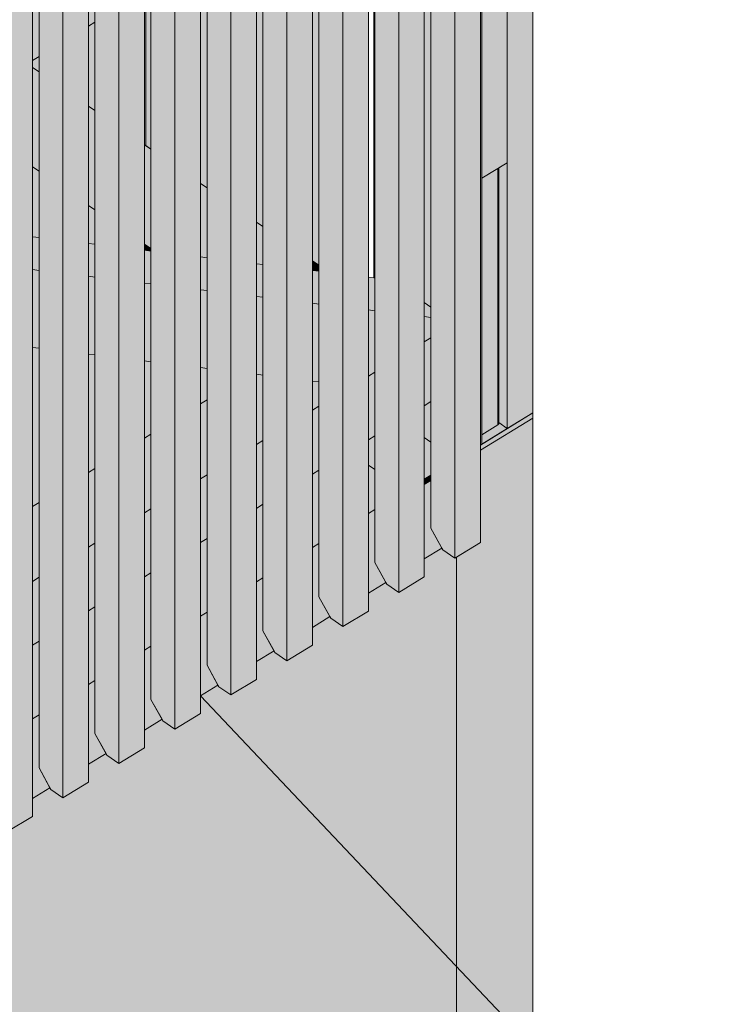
# Model space of a CAD drawing. Header units: millimetres. Extents: x 0 to 1517, y -116 to 725.
# Tile 264 of 501: x 931 to 941, y 585 to 599. Entities that reach past the tile are written whole.
import ezdxf

# ---------------------------------------------------------------- set-up
doc = ezdxf.new("R2010")
doc.units = ezdxf.units.MM
doc.layers.add('Ech.1_100', color=7, linetype='Continuous')
doc.styles.add('tahoma-', font='txt', dxfattribs={"height": 1})
doc.dimstyles.new('ISO-25', dxfattribs={"dimtxt": 2.5, "dimasz": 2.5, "dimexe": 1.25, "dimexo": 0.625, "dimtad": 1, "dimtxsty": 'Standard', "dimcen": 2.5, "dimadec": 0, "dimazin": 0, "dimtfac": 1, "dimtmove": 0, "dimatfit": 3, "dimfxl": 1, "dimarcsym": 0})

# ---------------------------------------------------------------- blocks, each defined once
blk = doc.blocks.new('cw-line-extremity4')
at = {"linetype": 'Continuous', "lineweight": 5}
h = blk.add_hatch(color=0, dxfattribs=at)
edge = h.paths.add_edge_path()
edge.add_arc((0, 0), 0.5, 0, 360)

msp = doc.modelspace()

# ---------------------------------------------------------------- hatches: boundary and pattern name
at = {"layer": 'Ech.1_100', "linetype": 'Continuous', "lineweight": 5, "true_color": 0xeaddd7, "transparency": 33554687}
for points in [[(937.718, 605.313), (937.353, 605.09), (937.353, 591.126), (937.718, 591.349), (937.718, 605.313)], [(937.182, 591.245), (937.353, 591.126), (937.353, 605.09), (937.011, 604.482), (937.011, 591.553), (937.182, 591.245)], [(936.916, 604.823), (936.552, 604.601), (936.552, 590.637), (936.916, 590.859), (936.916, 604.823)], [(936.381, 590.755), (936.552, 590.637), (936.552, 604.601), (936.21, 603.992), (936.21, 591.064), (936.381, 590.755)], [(935.751, 590.147), (936.115, 590.37), (936.115, 604.334), (935.751, 604.111), (935.751, 590.147)], [(935.58, 590.266), (935.751, 590.147), (935.751, 604.111), (935.408, 603.503), (935.408, 590.574), (935.58, 590.266)], [(935.314, 603.844), (934.95, 603.622), (934.95, 589.658), (935.314, 589.881), (935.314, 603.844)], [(934.778, 589.776), (934.95, 589.658), (934.95, 603.622), (934.607, 603.014), (934.607, 590.085), (934.778, 589.776)], [(934.148, 589.169), (934.512, 589.391), (934.512, 603.355), (934.148, 603.133), (934.148, 589.169)], [(933.977, 589.287), (934.148, 589.169), (934.148, 603.133), (933.806, 602.524), (933.806, 589.595), (933.977, 589.287)], [(933.347, 588.679), (933.711, 588.902), (933.711, 602.866), (933.347, 602.643), (933.347, 588.679)], [(933.176, 588.798), (933.347, 588.679), (933.347, 602.643), (933.004, 602.035), (933.004, 589.106), (933.176, 588.798)], [(932.91, 602.376), (932.546, 602.154), (932.546, 588.19), (932.91, 588.412), (932.91, 602.376)], [(932.374, 588.308), (932.546, 588.19), (932.546, 602.154), (932.203, 601.545), (932.203, 588.616), (932.374, 588.308)], [(932.109, 601.887), (931.744, 601.664), (931.744, 587.7), (932.109, 587.923), (932.109, 601.887)], [(931.573, 587.819), (931.744, 587.7), (931.744, 601.664), (931.402, 601.056), (931.402, 588.127), (931.573, 587.819)], [(930.943, 587.211), (931.307, 587.433), (931.307, 601.397), (930.943, 601.175), (930.943, 587.211)], [(936.195, 595.136), (936.21, 595.134), (936.21, 601.24), (936.195, 601.232), (936.195, 595.136)], [(935.408, 600.751), (935.314, 600.693), (935.314, 595.381), (935.408, 595.316), (935.408, 600.751)], [(934.607, 600.261), (934.512, 600.204), (934.512, 595.934), (934.607, 595.869), (934.607, 600.261)], [(933.806, 599.772), (933.711, 599.714), (933.711, 596.488), (933.806, 596.422), (933.806, 599.772)], [(932.93, 599.237), (932.91, 599.225), (932.91, 597.041), (932.93, 597.027), (932.93, 599.237)], [(933.004, 599.283), (932.93, 599.237), (932.93, 597.027), (933.004, 596.976), (933.004, 599.283)], [(932.203, 598.793), (932.109, 598.735), (932.109, 597.594), (932.203, 597.529), (932.203, 598.793)], [(931.402, 598.304), (931.307, 598.246), (931.307, 598.147), (931.402, 598.082), (931.402, 598.304)]]:
    msp.add_hatch(color=254, dxfattribs=at).paths.add_polyline_path(points)
at = {"layer": 'Ech.1_100', "linetype": 'Continuous', "lineweight": 5, "true_color": 0xe0c8b3, "transparency": 33554687}
for points in [[(937.011, 601.73), (936.916, 601.672), (936.916, 594.784), (937.011, 594.718), (937.011, 601.73)], [(937.718, 592.745), (937.739, 592.758), (937.739, 601.567), (937.718, 601.582), (937.718, 592.745)], [(938.103, 592.981), (938.468, 593.203), (938.468, 601.064), (938.103, 601.315), (938.103, 592.981)], [(938.103, 596.783), (937.982, 596.709), (937.982, 593.065), (938.103, 592.981), (938.103, 596.783)], [(937.011, 593.365), (936.916, 593.307), (936.916, 592.853), (937.011, 592.787), (937.011, 593.365)]]:
    msp.add_hatch(color=9, dxfattribs=at).paths.add_polyline_path(points)
at = {"layer": 'Ech.1_100', "linetype": 'Continuous', "lineweight": 5, "true_color": 0xf7d1b3, "transparency": 33554687}
msp.add_hatch(color=254, dxfattribs=at).paths.add_polyline_path([(937.739, 596.56), (938.103, 596.783), (938.103, 601.315), (937.739, 601.567), (937.739, 596.56)])
at = {"layer": 'Ech.1_100', "linetype": 'Continuous', "lineweight": 5, "true_color": 0xe3bbbb, "transparency": 33554687}
for points in [[(932.203, 599.706), (932.109, 599.648), (932.109, 598.735), (932.203, 598.793), (932.203, 599.706)], [(931.402, 599.216), (931.307, 599.159), (931.307, 598.246), (931.402, 598.304), (931.402, 599.216)], [(937.011, 594.277), (936.916, 594.22), (936.916, 593.307), (937.011, 593.365), (937.011, 594.277)], [(934.607, 593.744), (934.512, 593.756), (934.512, 592.751), (934.607, 592.809), (934.607, 593.744)], [(936.115, 592.818), (936.21, 592.876), (936.21, 593.788), (936.115, 593.73), (936.115, 592.818)], [(935.408, 593.648), (935.314, 593.659), (935.314, 593.241), (935.408, 593.299), (935.408, 593.648)], [(933.711, 592.262), (933.806, 592.32), (933.806, 593.39), (933.711, 593.332), (933.711, 592.262)], [(935.314, 592.328), (935.408, 592.386), (935.408, 593.299), (935.314, 593.241), (935.314, 592.328)], [(932.91, 591.773), (933.004, 591.83), (933.004, 592.9), (932.91, 592.842), (932.91, 591.773)], [(934.512, 591.839), (934.607, 591.897), (934.607, 592.809), (934.512, 592.751), (934.512, 591.839)], [(932.109, 591.283), (932.203, 591.341), (932.203, 592.411), (932.109, 592.353), (932.109, 591.283)], [(933.806, 592.32), (933.711, 592.262), (933.711, 591.35), (933.806, 591.407), (933.806, 592.32)], [(931.307, 590.794), (931.402, 590.852), (931.402, 591.921), (931.307, 591.864), (931.307, 590.794)], [(933.004, 591.83), (932.91, 591.773), (932.91, 590.86), (933.004, 590.918), (933.004, 591.83)], [(932.109, 590.371), (932.203, 590.428), (932.203, 591.341), (932.109, 591.283), (932.109, 590.371)], [(931.402, 590.852), (931.307, 590.794), (931.307, 589.881), (931.402, 589.939), (931.402, 590.852)]]:
    msp.add_hatch(color=9, dxfattribs=at).paths.add_polyline_path(points)
at = {"layer": 'Ech.1_100', "linetype": 'Continuous', "lineweight": 5, "true_color": 0xdcdcdc, "transparency": 33554687}
for points in [[(931.402, 598.082), (931.307, 598.147), (931.307, 596.726), (931.402, 596.66), (931.402, 598.082)], [(932.109, 596.172), (932.203, 596.107), (932.203, 597.529), (932.109, 597.594), (932.109, 596.172)], [(932.91, 595.619), (933.004, 595.554), (933.004, 596.976), (932.91, 597.041), (932.91, 595.619)], [(931.307, 595.724), (931.402, 595.712), (931.402, 596.66), (931.307, 596.726), (931.307, 595.724)], [(933.711, 595.435), (933.806, 595.423), (933.806, 596.422), (933.711, 596.488), (933.711, 595.435)], [(932.109, 595.627), (932.203, 595.616), (932.203, 596.107), (932.109, 596.172), (932.109, 595.627)], [(934.512, 595.338), (934.607, 595.327), (934.607, 595.869), (934.512, 595.934), (934.512, 595.338)], [(932.91, 595.531), (933.004, 595.52), (933.004, 595.554), (932.91, 595.619), (932.91, 595.531)], [(935.314, 595.242), (935.408, 595.231), (935.408, 595.316), (935.314, 595.381), (935.314, 595.242)], [(938.468, 593.127), (937.718, 592.669), (937.718, 591.349), (937.375, 591.14), (937.375, 564.557), (938.468, 565.225), (938.468, 593.127)], [(936.115, 591.766), (936.21, 591.824), (936.21, 592.393), (936.115, 592.458), (936.115, 591.766)], [(935.314, 591.277), (935.408, 591.335), (935.408, 592.386), (935.314, 592.328), (935.314, 591.277)], [(937.011, 592.237), (936.916, 592.18), (936.916, 591.115), (937.169, 591.269), (937.011, 591.553), (937.011, 592.237)], [(934.607, 591.897), (934.512, 591.839), (934.512, 590.787), (934.607, 590.845), (934.607, 591.897)], [(936.115, 590.626), (936.367, 590.78), (936.21, 591.064), (936.21, 591.824), (936.115, 591.766), (936.115, 590.626)], [(933.711, 590.298), (933.806, 590.356), (933.806, 591.407), (933.711, 591.35), (933.711, 590.298)], [(935.408, 591.335), (935.314, 591.277), (935.314, 590.136), (935.566, 590.29), (935.408, 590.574), (935.408, 591.335)], [(933.004, 590.918), (932.91, 590.86), (932.91, 589.809), (933.004, 589.866), (933.004, 590.918)], [(934.607, 590.845), (934.512, 590.787), (934.512, 589.647), (934.765, 589.801), (934.607, 590.085), (934.607, 590.845)], [(932.203, 590.428), (932.109, 590.371), (932.109, 589.319), (932.203, 589.377), (932.203, 590.428)], [(933.806, 590.356), (933.711, 590.298), (933.711, 589.157), (933.963, 589.311), (933.806, 589.595), (933.806, 590.356)], [(931.402, 589.939), (931.307, 589.881), (931.307, 588.83), (931.402, 588.887), (931.402, 589.939)], [(932.91, 588.668), (933.162, 588.822), (933.004, 589.106), (933.004, 589.866), (932.91, 589.809), (932.91, 588.668)], [(932.109, 588.179), (932.361, 588.333), (932.203, 588.616), (932.203, 589.377), (932.109, 589.319), (932.109, 588.179)], [(931.307, 587.689), (931.559, 587.843), (931.402, 588.127), (931.402, 588.887), (931.307, 588.83), (931.307, 587.689)]]:
    msp.add_hatch(color=254, dxfattribs=at).paths.add_polyline_path(points)
at = {"layer": 'Ech.1_100', "linetype": 'Continuous', "lineweight": 5, "true_color": 0xb3d6f7, "transparency": 33554687}
for points in [[(937.739, 592.892), (937.968, 593.032), (937.968, 596.7), (937.739, 596.56), (937.739, 592.892)], [(937.982, 596.709), (937.968, 596.7), (937.968, 593.032), (937.97, 593.033), (937.973, 593.035), (937.975, 593.037), (937.977, 593.039), (937.978, 593.041), (937.979, 593.043), (937.981, 593.045), (937.981, 593.048), (937.982, 593.05), (937.982, 593.052), (937.982, 593.053), (937.982, 596.709)], [(938.468, 593.203), (937.718, 592.745), (937.718, 592.669), (938.468, 593.127), (938.468, 593.203)], [(937.968, 593.032), (937.739, 592.892), (937.739, 592.758), (938.103, 592.981), (937.982, 593.065), (937.982, 593.053), (937.982, 593.052), (937.982, 593.05), (937.981, 593.048), (937.981, 593.045), (937.979, 593.043), (937.978, 593.041), (937.977, 593.039), (937.975, 593.037), (937.973, 593.035), (937.97, 593.033), (937.968, 593.032)], [(936.21, 592.876), (936.115, 592.818), (936.115, 592.458), (936.21, 592.393), (936.21, 592.876)], [(936.916, 592.256), (937.011, 592.313), (937.011, 592.787), (936.916, 592.853), (936.916, 592.256)], [(936.916, 592.18), (937.011, 592.237), (937.011, 592.313), (936.916, 592.256), (936.916, 592.18)]]:
    msp.add_hatch(color=254, dxfattribs=at).paths.add_polyline_path(points)
at = {"layer": 'Ech.1_100', "linetype": 'Continuous', "lineweight": 5, "true_color": 0xe0d9d1, "transparency": 33554687}
for points in [[(931.307, 595.255), (931.402, 595.243), (931.402, 595.712), (931.307, 595.724), (931.307, 595.255)], [(932.203, 595.616), (932.109, 595.627), (932.109, 595.158), (932.203, 595.147), (932.203, 595.616)], [(932.91, 595.062), (933.004, 595.051), (933.004, 595.52), (932.91, 595.531), (932.91, 595.062)], [(933.711, 594.966), (933.806, 594.954), (933.806, 595.423), (933.711, 595.435), (933.711, 594.966)], [(931.402, 595.243), (931.307, 595.255), (931.307, 594.141), (931.402, 594.129), (931.402, 595.243)], [(934.512, 594.869), (934.607, 594.858), (934.607, 595.327), (934.512, 595.338), (934.512, 594.869)], [(935.408, 595.231), (935.314, 595.242), (935.314, 594.773), (935.408, 594.762), (935.408, 595.231)], [(932.109, 594.044), (932.203, 594.033), (932.203, 595.147), (932.109, 595.158), (932.109, 594.044)], [(936.21, 595.134), (936.115, 595.146), (936.115, 594.677), (936.21, 594.666), (936.21, 595.134)], [(933.004, 595.051), (932.91, 595.062), (932.91, 593.948), (933.004, 593.937), (933.004, 595.051)], [(933.806, 594.954), (933.711, 594.966), (933.711, 593.852), (933.806, 593.84), (933.806, 594.954)], [(934.512, 593.756), (934.607, 593.744), (934.607, 594.858), (934.512, 594.869), (934.512, 593.756)], [(935.314, 593.659), (935.408, 593.648), (935.408, 594.762), (935.314, 594.773), (935.314, 593.659)], [(936.21, 594.666), (936.115, 594.677), (936.115, 593.73), (936.21, 593.788), (936.21, 594.666)], [(936.916, 594.581), (937.011, 594.569), (937.011, 594.718), (936.916, 594.784), (936.916, 594.581)], [(937.011, 594.569), (936.916, 594.581), (936.916, 594.22), (937.011, 594.277), (937.011, 594.569)]]:
    msp.add_hatch(color=254, dxfattribs=at).paths.add_polyline_path(points)
at = {"layer": 'Ech.1_100', "linetype": 'Continuous', "lineweight": 5, "true_color": 0xf8f8f8, "transparency": 33554687}
for points in [[(931.402, 594.129), (931.307, 594.141), (931.307, 591.864), (931.402, 591.921), (931.402, 594.129)], [(932.203, 594.033), (932.109, 594.044), (932.109, 592.353), (932.203, 592.411), (932.203, 594.033)], [(933.004, 593.937), (932.91, 593.948), (932.91, 592.842), (933.004, 592.9), (933.004, 593.937)], [(933.806, 593.84), (933.711, 593.852), (933.711, 593.332), (933.806, 593.39), (933.806, 593.84)], [(937.375, 591.14), (937.353, 591.126), (937.182, 591.245), (937.169, 591.269), (936.916, 591.115), (936.916, 590.859), (936.552, 590.637), (936.381, 590.755), (936.367, 590.78), (936.115, 590.626), (936.115, 590.37), (935.751, 590.147), (935.58, 590.266), (935.566, 590.29), (935.314, 590.136), (935.314, 589.881), (934.95, 589.658), (934.778, 589.776), (934.765, 589.801), (934.512, 589.647), (934.512, 589.391), (934.148, 589.169), (933.977, 589.287), (933.963, 589.311), (933.711, 589.157), (933.711, 588.902), (933.347, 588.679), (933.176, 588.798), (933.162, 588.822), (932.91, 588.668), (932.91, 588.412), (932.546, 588.19), (932.374, 588.308), (932.361, 588.333), (932.109, 588.179), (932.109, 587.923), (931.744, 587.7), (931.573, 587.819), (931.559, 587.843), (931.307, 587.689), (931.307, 587.433), (930.943, 587.211), (930.772, 587.329), (930.758, 587.354), (930.506, 587.2), (930.506, 586.944), (930.142, 586.722), (929.971, 586.84), (929.957, 586.864), (929.705, 586.71), (929.705, 586.455), (929.341, 586.232), (929.169, 586.35), (929.156, 586.375), (928.903, 586.221), (928.903, 585.965), (928.539, 585.743), (928.368, 585.861), (928.354, 585.885), (928.102, 585.731), (928.102, 585.476), (927.738, 585.253), (927.567, 585.372), (927.553, 585.396), (927.301, 585.242), (927.301, 584.986), (926.937, 584.764), (926.765, 584.882), (926.752, 584.907), (926.5, 584.753), (926.5, 584.497), (926.135, 584.275), (925.964, 584.393), (925.95, 584.417), (925.698, 584.263), (925.698, 584.008), (925.334, 583.785), (925.163, 583.903), (925.149, 583.928), (924.897, 583.774), (924.897, 583.518), (924.533, 583.296), (924.362, 583.414), (924.348, 583.438), (924.096, 583.284), (924.096, 583.029), (923.731, 582.806), (923.56, 582.925), (923.547, 582.949), (923.294, 582.795), (923.294, 582.539), (922.93, 582.317), (922.759, 582.435), (922.745, 582.46), (922.493, 582.306), (922.493, 582.05), (922.129, 581.827), (921.958, 581.946), (921.944, 581.97), (921.692, 581.816), (921.692, 581.56), (921.328, 581.338), (921.156, 581.456), (921.143, 581.481), (920.891, 581.327), (920.891, 581.071), (920.526, 580.849), (920.355, 580.967), (920.341, 580.991), (920.089, 580.837), (920.089, 580.674), (921.213, 579.337), (921.002, 578.962), (920.638, 578.74), (919.386, 579.604), (919.082, 579.966), (918.924, 579.87), (918.752, 579.988), (918.739, 580.013), (918.487, 579.858), (918.487, 579.603), (918.122, 579.38), (917.951, 579.499), (917.938, 579.523), (917.685, 579.369), (917.685, 579.113), (917.321, 578.891), (917.15, 579.009), (917.136, 579.034), (916.884, 578.88), (916.884, 578.624), (916.52, 578.402), (916.349, 578.52), (916.335, 578.544), (916.083, 578.39), (916.083, 578.135), (915.719, 577.912), (915.547, 578.03), (915.534, 578.055), (915.282, 577.901), (915.282, 577.645), (914.917, 577.423), (914.746, 577.541), (914.732, 577.565), (914.48, 577.411), (914.48, 577.156), (914.116, 576.933), (913.945, 577.052), (913.931, 577.076), (913.679, 576.922), (913.679, 576.666), (913.315, 576.444), (913.315, 549.862), (937.375, 564.557), (937.375, 591.14)]]:
    msp.add_hatch(color=7, dxfattribs=at).paths.add_polyline_path(points)

# ---------------------------------------------------------------- linework, layer by layer
at = {"layer": 'Ech.1_100', "color": 7, "linetype": 'Continuous', "lineweight": 5}
for points in [[(937.718, 605.313), (937.353, 605.09), (937.353, 591.126), (937.718, 591.349), (937.718, 605.313)], [(937.182, 591.245), (937.353, 591.126), (937.353, 605.09), (937.011, 604.482), (937.011, 591.553), (937.182, 591.245)], [(936.916, 604.823), (936.552, 604.601), (936.552, 590.637), (936.916, 590.859), (936.916, 604.823)], [(936.381, 590.755), (936.552, 590.637), (936.552, 604.601), (936.21, 603.992), (936.21, 591.064), (936.381, 590.755)], [(935.751, 590.147), (936.115, 590.37), (936.115, 604.334), (935.751, 604.111), (935.751, 590.147)], [(935.58, 590.266), (935.751, 590.147), (935.751, 604.111), (935.408, 603.503), (935.408, 590.574), (935.58, 590.266)], [(935.314, 603.844), (934.95, 603.622), (934.95, 589.658), (935.314, 589.881), (935.314, 603.844)], [(934.778, 589.776), (934.95, 589.658), (934.95, 603.622), (934.607, 603.014), (934.607, 590.085), (934.778, 589.776)], [(934.148, 589.169), (934.512, 589.391), (934.512, 603.355), (934.148, 603.133), (934.148, 589.169)], [(933.977, 589.287), (934.148, 589.169), (934.148, 603.133), (933.806, 602.524), (933.806, 589.595), (933.977, 589.287)], [(933.347, 588.679), (933.711, 588.902), (933.711, 602.866), (933.347, 602.643), (933.347, 588.679)], [(933.176, 588.798), (933.347, 588.679), (933.347, 602.643), (933.004, 602.035), (933.004, 589.106), (933.176, 588.798)], [(932.91, 602.376), (932.546, 602.154), (932.546, 588.19), (932.91, 588.412), (932.91, 602.376)], [(932.374, 588.308), (932.546, 588.19), (932.546, 602.154), (932.203, 601.545), (932.203, 588.616), (932.374, 588.308)], [(932.109, 601.887), (931.744, 601.664), (931.744, 587.7), (932.109, 587.923), (932.109, 601.887)], [(937.011, 601.73), (936.916, 601.672), (936.916, 594.784), (937.011, 594.718), (937.011, 601.73)], [(931.573, 587.819), (931.744, 587.7), (931.744, 601.664), (931.402, 601.056), (931.402, 588.127), (931.573, 587.819)], [(937.718, 592.745), (937.739, 592.758), (937.739, 601.567), (937.718, 601.582), (937.718, 592.745)], [(937.739, 596.56), (938.103, 596.783), (938.103, 601.315), (937.739, 601.567), (937.739, 596.56)], [(930.943, 587.211), (931.307, 587.433), (931.307, 601.397), (930.943, 601.175), (930.943, 587.211)], [(938.103, 592.981), (938.468, 593.203), (938.468, 601.064), (938.103, 601.315), (938.103, 592.981)], [(936.195, 595.136), (936.21, 595.134), (936.21, 601.24), (936.195, 601.232), (936.195, 595.136)], [(935.408, 600.751), (935.314, 600.693), (935.314, 595.381), (935.408, 595.316), (935.408, 600.751)], [(934.607, 600.261), (934.512, 600.204), (934.512, 595.934), (934.607, 595.869), (934.607, 600.261)], [(933.806, 599.772), (933.711, 599.714), (933.711, 596.488), (933.806, 596.422), (933.806, 599.772)], [(932.203, 599.706), (932.109, 599.648), (932.109, 598.735), (932.203, 598.793), (932.203, 599.706)], [(931.402, 599.216), (931.307, 599.159), (931.307, 598.246), (931.402, 598.304), (931.402, 599.216)], [(932.93, 599.237), (932.91, 599.225), (932.91, 597.041), (932.93, 597.027), (932.93, 599.237)], [(933.004, 599.283), (932.93, 599.237), (932.93, 597.027), (933.004, 596.976), (933.004, 599.283)], [(932.203, 598.793), (932.109, 598.735), (932.109, 597.594), (932.203, 597.529), (932.203, 598.793)], [(931.402, 598.304), (931.307, 598.246), (931.307, 598.147), (931.402, 598.082), (931.402, 598.304)], [(931.402, 598.082), (931.307, 598.147), (931.307, 596.726), (931.402, 596.66), (931.402, 598.082)], [(932.109, 596.172), (932.203, 596.107), (932.203, 597.529), (932.109, 597.594), (932.109, 596.172)], [(932.91, 595.619), (933.004, 595.554), (933.004, 596.976), (932.91, 597.041), (932.91, 595.619)], [(938.103, 596.783), (937.982, 596.709), (937.982, 593.065), (938.103, 592.981), (938.103, 596.783)], [(931.307, 595.724), (931.402, 595.712), (931.402, 596.66), (931.307, 596.726), (931.307, 595.724)], [(937.739, 592.892), (937.968, 593.032), (937.968, 596.7), (937.739, 596.56), (937.739, 592.892)], [(937.982, 596.709), (937.968, 596.7), (937.968, 593.032), (937.97, 593.033), (937.973, 593.035), (937.975, 593.037), (937.977, 593.039), (937.978, 593.041), (937.979, 593.043), (937.981, 593.045), (937.981, 593.048), (937.982, 593.05), (937.982, 593.052), (937.982, 593.053), (937.982, 596.709)], [(933.711, 595.435), (933.806, 595.423), (933.806, 596.422), (933.711, 596.488), (933.711, 595.435)], [(932.109, 595.627), (932.203, 595.616), (932.203, 596.107), (932.109, 596.172), (932.109, 595.627)], [(934.512, 595.338), (934.607, 595.327), (934.607, 595.869), (934.512, 595.934), (934.512, 595.338)], [(931.307, 595.255), (931.402, 595.243), (931.402, 595.712), (931.307, 595.724), (931.307, 595.255)], [(932.203, 595.616), (932.109, 595.627), (932.109, 595.158), (932.203, 595.147), (932.203, 595.616)], [(932.91, 595.531), (933.004, 595.52), (933.004, 595.554), (932.91, 595.619), (932.91, 595.531)], [(932.91, 595.062), (933.004, 595.051), (933.004, 595.52), (932.91, 595.531), (932.91, 595.062)], [(933.711, 594.966), (933.806, 594.954), (933.806, 595.423), (933.711, 595.435), (933.711, 594.966)], [(935.314, 595.242), (935.408, 595.231), (935.408, 595.316), (935.314, 595.381), (935.314, 595.242)], [(931.402, 595.243), (931.307, 595.255), (931.307, 594.141), (931.402, 594.129), (931.402, 595.243)], [(934.512, 594.869), (934.607, 594.858), (934.607, 595.327), (934.512, 595.338), (934.512, 594.869)], [(935.408, 595.231), (935.314, 595.242), (935.314, 594.773), (935.408, 594.762), (935.408, 595.231)], [(932.109, 594.044), (932.203, 594.033), (932.203, 595.147), (932.109, 595.158), (932.109, 594.044)], [(936.21, 595.134), (936.115, 595.146), (936.115, 594.677), (936.21, 594.666), (936.21, 595.134)], [(933.004, 595.051), (932.91, 595.062), (932.91, 593.948), (933.004, 593.937), (933.004, 595.051)], [(933.806, 594.954), (933.711, 594.966), (933.711, 593.852), (933.806, 593.84), (933.806, 594.954)], [(934.512, 593.756), (934.607, 593.744), (934.607, 594.858), (934.512, 594.869), (934.512, 593.756)], [(935.314, 593.659), (935.408, 593.648), (935.408, 594.762), (935.314, 594.773), (935.314, 593.659)], [(936.21, 594.666), (936.115, 594.677), (936.115, 593.73), (936.21, 593.788), (936.21, 594.666)], [(936.916, 594.581), (937.011, 594.569), (937.011, 594.718), (936.916, 594.784), (936.916, 594.581)], [(937.011, 594.569), (936.916, 594.581), (936.916, 594.22), (937.011, 594.277), (937.011, 594.569)], [(937.011, 594.277), (936.916, 594.22), (936.916, 593.307), (937.011, 593.365), (937.011, 594.277)], [(931.402, 594.129), (931.307, 594.141), (931.307, 591.864), (931.402, 591.921), (931.402, 594.129)], [(932.203, 594.033), (932.109, 594.044), (932.109, 592.353), (932.203, 592.411), (932.203, 594.033)], [(933.004, 593.937), (932.91, 593.948), (932.91, 592.842), (933.004, 592.9), (933.004, 593.937)], [(933.806, 593.84), (933.711, 593.852), (933.711, 593.332), (933.806, 593.39), (933.806, 593.84)], [(934.607, 593.744), (934.512, 593.756), (934.512, 592.751), (934.607, 592.809), (934.607, 593.744)], [(936.115, 592.818), (936.21, 592.876), (936.21, 593.788), (936.115, 593.73), (936.115, 592.818)], [(935.408, 593.648), (935.314, 593.659), (935.314, 593.241), (935.408, 593.299), (935.408, 593.648)], [(933.711, 592.262), (933.806, 592.32), (933.806, 593.39), (933.711, 593.332), (933.711, 592.262)], [(935.314, 592.328), (935.408, 592.386), (935.408, 593.299), (935.314, 593.241), (935.314, 592.328)], [(937.011, 593.365), (936.916, 593.307), (936.916, 592.853), (937.011, 592.787), (937.011, 593.365)], [(938.468, 593.127), (937.718, 592.669), (937.718, 591.349), (937.375, 591.14), (937.375, 564.557), (938.468, 565.225), (938.468, 593.127)], [(938.468, 593.203), (937.718, 592.745), (937.718, 592.669), (938.468, 593.127), (938.468, 593.203)], [(937.968, 593.032), (937.739, 592.892), (937.739, 592.758), (938.103, 592.981), (937.982, 593.065), (937.982, 593.053), (937.982, 593.052), (937.982, 593.05), (937.981, 593.048), (937.981, 593.045), (937.979, 593.043), (937.978, 593.041), (937.977, 593.039), (937.975, 593.037), (937.973, 593.035), (937.97, 593.033), (937.968, 593.032)], [(932.91, 591.773), (933.004, 591.83), (933.004, 592.9), (932.91, 592.842), (932.91, 591.773)], [(936.21, 592.876), (936.115, 592.818), (936.115, 592.458), (936.21, 592.393), (936.21, 592.876)], [(936.916, 592.256), (937.011, 592.313), (937.011, 592.787), (936.916, 592.853), (936.916, 592.256)], [(934.512, 591.839), (934.607, 591.897), (934.607, 592.809), (934.512, 592.751), (934.512, 591.839)], [(936.115, 591.766), (936.21, 591.824), (936.21, 592.393), (936.115, 592.458), (936.115, 591.766)], [(932.109, 591.283), (932.203, 591.341), (932.203, 592.411), (932.109, 592.353), (932.109, 591.283)], [(933.806, 592.32), (933.711, 592.262), (933.711, 591.35), (933.806, 591.407), (933.806, 592.32)], [(935.314, 591.277), (935.408, 591.335), (935.408, 592.386), (935.314, 592.328), (935.314, 591.277)], [(936.916, 592.18), (937.011, 592.237), (937.011, 592.313), (936.916, 592.256), (936.916, 592.18)], [(937.011, 592.237), (936.916, 592.18), (936.916, 591.115), (937.169, 591.269), (937.011, 591.553), (937.011, 592.237)], [(931.307, 590.794), (931.402, 590.852), (931.402, 591.921), (931.307, 591.864), (931.307, 590.794)], [(934.607, 591.897), (934.512, 591.839), (934.512, 590.787), (934.607, 590.845), (934.607, 591.897)], [(933.004, 591.83), (932.91, 591.773), (932.91, 590.86), (933.004, 590.918), (933.004, 591.83)], [(936.115, 590.626), (936.367, 590.78), (936.21, 591.064), (936.21, 591.824), (936.115, 591.766), (936.115, 590.626)], [(932.109, 590.371), (932.203, 590.428), (932.203, 591.341), (932.109, 591.283), (932.109, 590.371)], [(933.711, 590.298), (933.806, 590.356), (933.806, 591.407), (933.711, 591.35), (933.711, 590.298)], [(935.408, 591.335), (935.314, 591.277), (935.314, 590.136), (935.566, 590.29), (935.408, 590.574), (935.408, 591.335)], [(933.004, 590.918), (932.91, 590.86), (932.91, 589.809), (933.004, 589.866), (933.004, 590.918)], [(931.402, 590.852), (931.307, 590.794), (931.307, 589.881), (931.402, 589.939), (931.402, 590.852)], [(934.607, 590.845), (934.512, 590.787), (934.512, 589.647), (934.765, 589.801), (934.607, 590.085), (934.607, 590.845)], [(932.203, 590.428), (932.109, 590.371), (932.109, 589.319), (932.203, 589.377), (932.203, 590.428)], [(933.806, 590.356), (933.711, 590.298), (933.711, 589.157), (933.963, 589.311), (933.806, 589.595), (933.806, 590.356)], [(931.402, 589.939), (931.307, 589.881), (931.307, 588.83), (931.402, 588.887), (931.402, 589.939)], [(932.91, 588.668), (933.162, 588.822), (933.004, 589.106), (933.004, 589.866), (932.91, 589.809), (932.91, 588.668)], [(932.109, 588.179), (932.361, 588.333), (932.203, 588.616), (932.203, 589.377), (932.109, 589.319), (932.109, 588.179)], [(931.307, 587.689), (931.559, 587.843), (931.402, 588.127), (931.402, 588.887), (931.307, 588.83), (931.307, 587.689)]]:
    msp.add_lwpolyline(points, close=True, dxfattribs=at)
msp.add_lwpolyline([(937.375, 564.557), (937.375, 591.14), (937.375, 591.14), (937.353, 591.126), (937.182, 591.245), (937.169, 591.269), (936.916, 591.115), (936.916, 590.859), (936.552, 590.637), (936.381, 590.755), (936.367, 590.78), (936.115, 590.626), (936.115, 590.37), (935.751, 590.147), (935.58, 590.266), (935.566, 590.29), (935.314, 590.136), (935.314, 589.881), (934.95, 589.658), (934.778, 589.776), (934.765, 589.801), (934.512, 589.647), (934.512, 589.391), (934.148, 589.169), (933.977, 589.287), (933.963, 589.311), (933.711, 589.157), (933.711, 588.902), (933.347, 588.679), (933.176, 588.798), (933.162, 588.822), (932.91, 588.668), (932.91, 588.412), (932.546, 588.19), (932.374, 588.308), (932.361, 588.333), (932.109, 588.179), (932.109, 587.923), (931.744, 587.7), (931.573, 587.819), (931.559, 587.843), (931.307, 587.689), (931.307, 587.433), (930.943, 587.211)], dxfattribs=at)

# ---------------------------------------------------------------- block references
at = {"layer": 'Ech.1_100', "color": 7, "lineweight": 5, "rotation": 313.4377750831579}
msp.add_blockref('cw-line-extremity4', (933.711, 589.157), dxfattribs=at)

# ---------------------------------------------------------------- leaders
at = {"layer": 'Ech.1_100', "color": 7, "linetype": 'Continuous', "lineweight": 5, "has_arrowhead": 0}
msp.add_leader([(933.711, 589.157), (943.946, 578.348), (965.937, 578.348)], dimstyle='ISO-25', dxfattribs=at)

# ---------------------------------------------------------------- next in the draw order: texts
at = {"layer": 'Ech.1_100', "color": 9, "linetype": 'Continuous', "insert": (933.441, 567.464), "char_height": 2.5, "attachment_point": 1, "rotation": 90, "style": 'tahoma-', "bg_fill": 3, "box_fill_scale": 1.15, "bg_fill_color": 256, "bg_fill_true_color": 13158600, "bg_fill_transparency": 33554687}
msp.add_mtext('\\A1;\\fTahoma|b0|i0;\\W0.600000;\\H2.365800;Raidisseur 15x15', dxfattribs=at)

doc.saveas('drawing.dxf')
